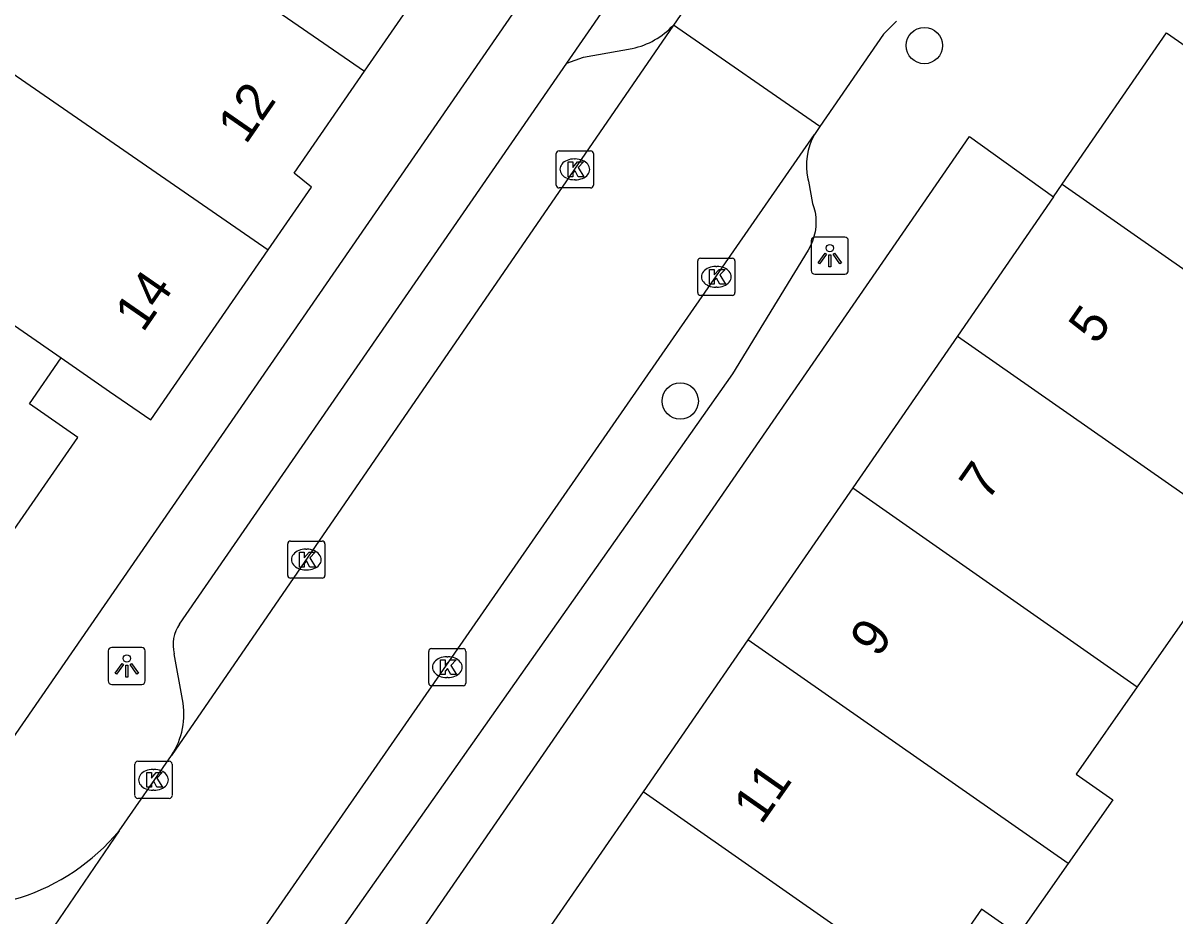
# Model space of a CAD drawing. Extents: x 159280 to 160375, y 384531 to 385872.
# Drawn here: x 159935.68 to 159966.7, y 385197.79 to 385221.83 of the extents above; entities that cross this region are included whole.
import ezdxf

# ---------------------------------------------------------------- set-up
doc = ezdxf.new("R2010")
doc.units = 0
for name, color, linetype in [('IMGEO_Boom', 7, 'Continuous'), ('IMGEO_Kolk', 7, 'Continuous'), ('IMGEO_Lichtpunt', 7, 'Continuous'), ('IMGEO_Pand', 7, 'Continuous'), ('IMGEO_Pand_nummerreeks', 7, 'Continuous'), ('IMGEO_Parkeervlak_open', 7, 'Continuous'), ('IMGEO_Rijbaan_lokaal_open', 7, 'Continuous'), ('IMGEO_Voetpad_open', 7, 'Continuous')]:
    doc.layers.add(name, color=color, linetype=linetype)

msp = doc.modelspace()

# ---------------------------------------------------------------- linework, layer by layer
at = {"layer": 'IMGEO_Boom'}
for centre in [(159959.956, 385221.221), (159953.38, 385211.65)]:
    msp.add_circle(centre, 0.489, dxfattribs=at)
at = {"layer": 'IMGEO_Kolk'}
for p, q in [((159950.116, 385218.387), (159950.968, 385218.387)), ((159950.041, 385217.461), (159950.041, 385218.313)), ((159950.529, 385218.167), (159950.554, 385218.167)), ((159951.042, 385218.313), (159951.042, 385217.461)), ((159950.552, 385217.607), (159950.527, 385217.607)), ((159950.968, 385217.387), (159950.116, 385217.387)), ((159953.852, 385214.569), (159953.852, 385215.421)), ((159953.927, 385215.495), (159954.779, 385215.495)), ((159954.34, 385215.275), (159954.365, 385215.275)), ((159954.853, 385215.421), (159954.853, 385214.569)), ((159954.363, 385214.715), (159954.338, 385214.715)), ((159954.779, 385214.495), (159953.927, 385214.495)), ((159942.81, 385206.954), (159942.81, 385207.806)), ((159942.885, 385207.88), (159943.737, 385207.88)), ((159943.811, 385207.806), (159943.811, 385206.954)), ((159943.298, 385207.66), (159943.323, 385207.66)), ((159943.737, 385206.88), (159942.885, 385206.88)), ((159943.321, 385207.1), (159943.296, 385207.1)), ((159946.607, 385204.057), (159946.607, 385204.909)), ((159946.682, 385204.983), (159947.534, 385204.983)), ((159947.095, 385204.763), (159947.12, 385204.763)), ((159947.608, 385204.909), (159947.608, 385204.057)), ((159947.118, 385204.203), (159947.093, 385204.203)), ((159947.534, 385203.983), (159946.682, 385203.983)), ((159938.769, 385201.95), (159939.621, 385201.95)), ((159938.694, 385201.024), (159938.694, 385201.876)), ((159939.182, 385201.73), (159939.207, 385201.73)), ((159939.695, 385201.876), (159939.695, 385201.024)), ((159939.205, 385201.17), (159939.18, 385201.17)), ((159939.621, 385200.95), (159938.769, 385200.95))]:
    msp.add_line(p, q, dxfattribs=at)
for points in [[(159950.116, 385218.387), (159950.968, 385218.387)], [(159950.041, 385217.461), (159950.041, 385218.313)], [(159950.362, 385218.087), (159950.485, 385218.087), (159950.485, 385217.936), (159950.615, 385218.087), (159950.779, 385218.087), (159950.633, 385217.936), (159950.786, 385217.687), (159950.634, 385217.687), (159950.549, 385217.851), (159950.485, 385217.784), (159950.485, 385217.687), (159950.362, 385217.687), (159950.362, 385218.087)], [(159951.042, 385218.313), (159951.042, 385217.461)], [(159950.968, 385217.387), (159950.116, 385217.387)], [(159953.852, 385214.569), (159953.852, 385215.421)], [(159953.927, 385215.495), (159954.779, 385215.495)], [(159954.853, 385215.421), (159954.853, 385214.569)], [(159954.173, 385215.195), (159954.296, 385215.195), (159954.296, 385215.044), (159954.426, 385215.195), (159954.59, 385215.195), (159954.444, 385215.044), (159954.597, 385214.795), (159954.445, 385214.795), (159954.36, 385214.959), (159954.296, 385214.892), (159954.296, 385214.795), (159954.173, 385214.795), (159954.173, 385215.195)], [(159954.779, 385214.495), (159953.927, 385214.495)], [(159942.81, 385206.954), (159942.81, 385207.806)], [(159942.885, 385207.88), (159943.737, 385207.88)], [(159943.811, 385207.806), (159943.811, 385206.954)], [(159943.131, 385207.58), (159943.254, 385207.58), (159943.254, 385207.429), (159943.384, 385207.58), (159943.548, 385207.58), (159943.402, 385207.429), (159943.555, 385207.18), (159943.403, 385207.18), (159943.318, 385207.344), (159943.254, 385207.277), (159943.254, 385207.18), (159943.131, 385207.18), (159943.131, 385207.58)], [(159943.737, 385206.88), (159942.885, 385206.88)], [(159946.607, 385204.057), (159946.607, 385204.909)], [(159946.682, 385204.983), (159947.534, 385204.983)], [(159946.928, 385204.683), (159947.051, 385204.683), (159947.051, 385204.532), (159947.181, 385204.683), (159947.345, 385204.683), (159947.199, 385204.532), (159947.352, 385204.283), (159947.2, 385204.283), (159947.115, 385204.447), (159947.051, 385204.38), (159947.051, 385204.283), (159946.928, 385204.283), (159946.928, 385204.683)], [(159947.608, 385204.909), (159947.608, 385204.057)], [(159947.534, 385203.983), (159946.682, 385203.983)], [(159938.769, 385201.95), (159939.621, 385201.95)], [(159938.694, 385201.024), (159938.694, 385201.876)], [(159939.015, 385201.65), (159939.138, 385201.65), (159939.138, 385201.499), (159939.268, 385201.65), (159939.432, 385201.65), (159939.286, 385201.499), (159939.439, 385201.25), (159939.287, 385201.25), (159939.202, 385201.414), (159939.138, 385201.347), (159939.138, 385201.25), (159939.015, 385201.25), (159939.015, 385201.65)], [(159939.695, 385201.876), (159939.695, 385201.024)], [(159939.621, 385200.95), (159938.769, 385200.95)]]:
    msp.add_lwpolyline(points, dxfattribs=at)
for centre, start, end in [((159950.118, 385218.311), 91.552, 178.448), ((159950.118, 385218.311), 91.552, 178.448), ((159950.966, 385218.311), 1.552, 88.448), ((159950.966, 385218.311), 1.552, 88.448), ((159950.118, 385217.463), 181.552, 268.448), ((159950.118, 385217.463), 181.552, 268.448), ((159950.966, 385217.463), 271.552, 358.448), ((159950.966, 385217.463), 271.552, 358.448), ((159953.929, 385215.419), 91.552, 178.448), ((159953.929, 385215.419), 91.552, 178.448), ((159954.777, 385215.419), 1.552, 88.448), ((159954.777, 385215.419), 1.552, 88.448), ((159953.929, 385214.571), 181.552, 268.448), ((159953.929, 385214.571), 181.552, 268.448), ((159954.777, 385214.571), 271.552, 358.448), ((159954.777, 385214.571), 271.552, 358.448), ((159942.887, 385207.804), 91.552, 178.448), ((159942.887, 385207.804), 91.552, 178.448), ((159943.735, 385207.804), 1.552, 88.448), ((159943.735, 385207.804), 1.552, 88.448), ((159942.887, 385206.956), 181.552, 268.448), ((159942.887, 385206.956), 181.552, 268.448), ((159943.735, 385206.956), 271.552, 358.448), ((159943.735, 385206.956), 271.552, 358.448), ((159946.684, 385204.907), 91.552, 178.448), ((159946.684, 385204.907), 91.552, 178.448), ((159947.532, 385204.907), 1.552, 88.448), ((159947.532, 385204.907), 1.552, 88.448), ((159946.684, 385204.059), 181.552, 268.448), ((159946.684, 385204.059), 181.552, 268.448), ((159947.532, 385204.059), 271.552, 358.448), ((159947.532, 385204.059), 271.552, 358.448), ((159938.771, 385201.874), 91.552, 178.448), ((159938.771, 385201.874), 91.552, 178.448), ((159939.619, 385201.874), 1.552, 88.448), ((159939.619, 385201.874), 1.552, 88.448), ((159938.771, 385201.026), 181.552, 268.448), ((159938.771, 385201.026), 181.552, 268.448), ((159939.619, 385201.026), 271.552, 358.448), ((159939.619, 385201.026), 271.552, 358.448)]:
    msp.add_arc(centre, 0.0765, start, end, dxfattribs=at)
for centre, major_axis, ratio, start_param, end_param in [((159950.528, 385217.887), (-0.387, 0.002), 0.722429, 4.712389, 7.853982), ((159950.553, 385217.887), (-0.39, 0.002), 0.717154, 1.570796, 4.712389), ((159954.339, 385214.995), (-0.387, 0.002), 0.722429, 4.712389, 7.853982), ((159954.364, 385214.995), (-0.39, 0.002), 0.717154, 1.570796, 4.712389), ((159943.297, 385207.38), (-0.387, 0.002), 0.722429, 4.712389, 7.853982), ((159943.322, 385207.38), (-0.39, 0.002), 0.717154, 1.570796, 4.712389), ((159947.094, 385204.483), (-0.387, 0.002), 0.722429, 4.712389, 7.853982), ((159947.119, 385204.483), (-0.39, 0.002), 0.717154, 1.570796, 4.712389), ((159939.181, 385201.45), (-0.387, 0.002), 0.722429, 4.712389, 7.853982), ((159939.206, 385201.45), (-0.39, 0.002), 0.717154, 1.570796, 4.712389)]:
    msp.add_ellipse(centre, major_axis=major_axis, ratio=ratio, start_param=start_param, end_param=end_param, dxfattribs=at)
at = {"layer": 'IMGEO_Lichtpunt'}
for p, q in [((159956.91, 385215.97), (159956.91, 385215.163)), ((159956.91, 385215.97), (159956.91, 385215.163)), ((159957.812, 385216.065), (159957.004, 385216.065)), ((159957.812, 385216.065), (159957.004, 385216.065)), ((159957.906, 385215.163), (159957.906, 385215.97)), ((159957.906, 385215.163), (159957.906, 385215.97)), ((159957.004, 385215.069), (159957.812, 385215.069)), ((159957.004, 385215.069), (159957.812, 385215.069)), ((159938.879, 385205.016), (159938.071, 385205.016)), ((159938.879, 385205.016), (159938.071, 385205.016)), ((159937.977, 385204.921), (159937.977, 385204.114)), ((159937.977, 385204.921), (159937.977, 385204.114)), ((159938.973, 385204.114), (159938.973, 385204.921)), ((159938.973, 385204.114), (159938.973, 385204.921)), ((159938.071, 385204.02), (159938.879, 385204.02)), ((159938.071, 385204.02), (159938.879, 385204.02))]:
    msp.add_line(p, q, dxfattribs=at)
for points in [[(159957.284, 385215.634), (159957.323, 385215.606), (159957.135, 385215.344), (159957.097, 385215.371), (159957.284, 385215.634)], [(159957.386, 385215.586), (159957.433, 385215.586), (159957.433, 385215.264), (159957.386, 385215.264), (159957.386, 385215.586)], [(159957.496, 385215.606), (159957.534, 385215.633), (159957.721, 385215.371), (159957.682, 385215.343), (159957.496, 385215.606)], [(159938.351, 385204.585), (159938.39, 385204.557), (159938.202, 385204.295), (159938.164, 385204.322), (159938.351, 385204.585)], [(159938.453, 385204.537), (159938.5, 385204.537), (159938.5, 385204.215), (159938.453, 385204.215), (159938.453, 385204.537)], [(159938.563, 385204.557), (159938.601, 385204.584), (159938.788, 385204.322), (159938.749, 385204.294), (159938.563, 385204.557)]]:
    msp.add_lwpolyline(points, dxfattribs=at)
for centre in [(159957.409, 385215.768), (159938.476, 385204.719)]:
    msp.add_circle(centre, 0.0994, dxfattribs=at)
for centre, start, end in [((159957.004, 385215.97), 90, 180), ((159957.004, 385215.97), 90, 180), ((159957.812, 385215.97), 0, 90), ((159957.812, 385215.97), 0, 90), ((159957.004, 385215.163), 180, 270), ((159957.004, 385215.163), 180, 270), ((159957.812, 385215.163), 270, 0), ((159957.812, 385215.163), 270, 360), ((159938.071, 385204.921), 90, 180), ((159938.071, 385204.921), 90, 180), ((159938.879, 385204.921), 0, 90), ((159938.879, 385204.921), 0, 90), ((159938.071, 385204.114), 180, 270), ((159938.071, 385204.114), 180, 270), ((159938.879, 385204.114), 270, 0), ((159938.879, 385204.114), 270, 360)]:
    msp.add_arc(centre, 0.0946, start, end, dxfattribs=at)
at = {"layer": 'IMGEO_Pand'}
for points in [[(159937.708, 385225.479), (159944.882, 385220.53)], [(159944.882, 385220.53), (159947.969, 385225.004)], [(159963.671, 385217.49), (159966.48, 385221.562), (159967.42, 385220.907)], [(159934.619, 385221.005), (159942.284, 385215.717)], [(159942.284, 385215.717), (159943.45, 385217.405), (159942.987, 385217.784), (159944.882, 385220.53)], [(159917.54, 385219.783), (159916.544, 385218.34), (159913.703, 385214.225), (159931.245, 385202.115), (159935.122, 385207.724), (159937.16, 385210.672), (159935.855, 385211.574), (159936.71, 385212.81)], [(159963.432, 385217.145), (159963.671, 385217.49)], [(159963.671, 385217.49), (159971.362, 385212.115), (159971.257, 385211.965)], [(159963.432, 385217.145), (159960.848, 385213.4)], [(159931.728, 385216.817), (159931.466, 385216.438), (159936.71, 385212.81)], [(159936.71, 385212.81), (159938.014, 385211.908), (159939.124, 385211.14), (159942.284, 385215.717)], [(159960.848, 385213.4), (159958.026, 385209.31)], [(159960.848, 385213.4), (159969.474, 385207.375)], [(159958.026, 385209.31), (159955.203, 385205.219)], [(159958.026, 385209.31), (159965.688, 385203.956)], [(159969.474, 385207.375), (159968.09, 385205.391), (159967.147, 385206.049), (159965.688, 385203.956)], [(159955.203, 385205.219), (159952.38, 385201.128)], [(159963.826, 385199.196), (159955.203, 385205.219)], [(159965.688, 385203.956), (159964.045, 385201.601), (159965.027, 385200.915), (159963.826, 385199.196)], [(159952.38, 385201.128), (159949.457, 385196.891), (159949.155, 385196.463)], [(159959.992, 385195.809), (159952.38, 385201.128)], [(159963.826, 385199.196), (159962.486, 385197.278), (159961.496, 385197.968), (159959.992, 385195.809)]]:
    msp.add_lwpolyline(points, dxfattribs=at)
at = {"layer": 'IMGEO_Parkeervlak_open'}
msp.add_lwpolyline([(159950.327, 385220.744), (159950.78, 385220.907), (159952.09, 385221.145)], dxfattribs=at)
msp.add_arc((159951.677, 385223.16), 2.057, 281.5859, 317.557, dxfattribs=at)
at = {"layer": 'IMGEO_Rijbaan_lokaal_open'}
for points in [[(159955.202, 385224.681), (159953.195, 385221.772)], [(159953.195, 385221.772), (159939.684, 385202.107)], [(159957.141, 385219.04), (159953.195, 385221.772)], [(159959.209, 385221.882), (159958.856, 385221.529), (159957.141, 385219.04)], [(159957.141, 385219.04), (159956.995, 385218.829)], [(159925.672, 385173.683), (159956.995, 385218.829)], [(159938.272, 385200.079), (159939.684, 385202.107)], [(159938.272, 385200.079), (159929.909, 385187.839)]]:
    msp.add_lwpolyline(points, dxfattribs=at)
msp.add_arc((159933.855, 385203.757), 5.748, 255.3543, 320.2165, dxfattribs=at)
at = {"layer": 'IMGEO_Voetpad_open'}
for points in [[(159964.343, 385244.502), (159934.16, 385200.786)], [(159950.327, 385220.744), (159955.277, 385227.907)], [(159939.896, 385205.644), (159950.327, 385220.744)], [(159927.638, 385170.177), (159961.172, 385218.771), (159963.432, 385217.145)], [(159956.995, 385218.829), (159956.926, 385218.691), (159956.87, 385218.547), (159956.827, 385218.398), (159956.797, 385218.247), (159956.781, 385218.093), (159956.779, 385217.939), (159956.791, 385217.785), (159956.816, 385217.632), (159956.831, 385217.569), (159956.945, 385216.972), (159956.981, 385216.859), (159957.011, 385216.731), (159957.029, 385216.6), (159957.035, 385216.469), (159957.03, 385216.337), (159957.012, 385216.207), (159956.983, 385216.078), (159956.943, 385215.953), (159956.892, 385215.831), (159956.83, 385215.715), (159954.784, 385212.38), (159942.255, 385194.586)], [(159939.978, 385203.612), (159939.754, 385204.843)]]:
    msp.add_lwpolyline(points, dxfattribs=at)
for centre, radius, start, end in [((159940.693, 385205.09), 0.97, 145.167, 194.7272), ((159937.951, 385203.227), 2.063, 327.1283, 10.7648)]:
    msp.add_arc(centre, radius, start, end, dxfattribs=at)

# ---------------------------------------------------------------- texts
at = {"layer": 'IMGEO_Pand_nummerreeks'}
for s, rotation, p in [('12', 55.3878, (159941.681, 385218.533)), ('14', 55.3764, (159938.911, 385213.471)), ('5', 55.0555, (159964.595, 385213.138)), ('7', 55.0555, (159961.652, 385208.925)), ('9', 55.0555, (159958.708, 385204.712)), ('11', 55.0555, (159955.565, 385200.216))]:
    msp.add_text(s, height=1, rotation=rotation, dxfattribs=at).set_placement(p)

doc.saveas('drawing.dxf')
